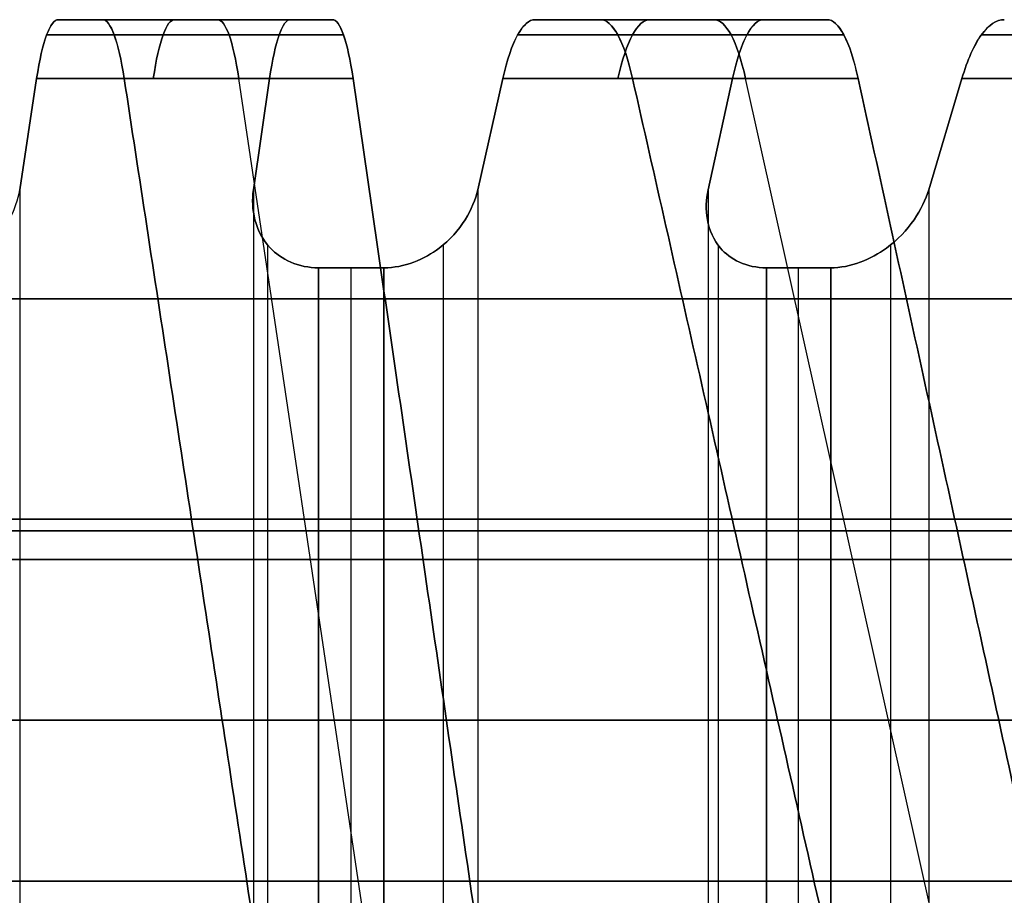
# Model space of a CAD drawing. Header units: millimetres. Extents: x -65 to 65, y -196 to 80.
# Tile 647 of 656: x 4.02 to 8.92, y 75.65 to 80. Entities that reach past the tile are written whole.
import ezdxf

# ---------------------------------------------------------------- set-up
doc = ezdxf.new("R2010")
doc.units = ezdxf.units.MM
doc.header["$MEASUREMENT"] = 0
doc.layers.add('IGES level 0', color=7, linetype='Continuous', true_color=0xa0a0a0)

msp = doc.modelspace()

# ---------------------------------------------------------------- linework, layer by layer
at = {"layer": 'IGES level 0'}
for p, q in [((4.4335, 80, -33.2919), (4.2141, 80, -31.8707)), ((4.2141, 80, 31.8707), (4.4335, 80, 33.2919)), ((4.4335, 80, -33.2919), (4.2141, 80, -31.8707)), ((4.2141, 80, 31.8707), (4.4335, 80, 33.2919)), ((4.3104, 80, -32.4943), (5.4844, 80, -32.4943)), ((4.3104, 80, 32.4943), (5.4844, 80, 32.4943)), ((4.8952, 80, -33.2271), (4.8952, 80, -31.7731)), ((4.8952, 80, 31.7731), (4.8952, 80, 33.2271)), ((5.3672, 80, -31.6967), (5.5764, 80, -33.1196)), ((5.5764, 80, 33.1196), (5.3672, 80, 31.6967)), ((5.3672, 80, -31.6967), (5.5764, 80, -33.1196)), ((5.5764, 80, 33.1196), (5.3672, 80, 31.6967)), ((6.9091, 80, -32.8675), (6.5839, 80, -31.4666)), ((6.5839, 80, 31.4666), (6.9091, 80, 32.8675)), ((6.9091, 80, -32.8675), (6.5839, 80, -31.4666)), ((6.5839, 80, 31.4666), (6.9091, 80, 32.8675)), ((6.7164, 80, -32.0373), (7.9072, 80, -32.0373)), ((6.7164, 80, 32.0373), (7.9072, 80, 32.0373)), ((7.3099, 80, -32.7806), (7.3099, 80, -31.306)), ((7.3099, 80, 31.306), (7.3099, 80, 32.7806)), ((7.7209, 80, -31.2073), (8.0358, 80, -32.6103)), ((8.0358, 80, 32.6103), (7.7209, 80, 31.2072)), ((7.7209, 80, -31.2073), (8.0358, 80, -32.6103)), ((8.0358, 80, 32.6103), (7.7209, 80, 31.2072)), ((4.0217, 79.1546, -30.6254), (4.1061, 79.7071, -31.1715)), ((4.1061, 79.7071, 31.1715), (4.0217, 79.1546, 30.6254)), ((4.1061, 79.7071, 31.1715), (4.0217, 79.1546, 30.6254)), ((4.0217, 79.1546, -30.6254), (4.1061, 79.7071, -31.1715)), ((7.5798, 63.1434, -50.2886), (5.1111, 79.7071, -33.9099)), ((7.5798, 63.1434, 50.2886), (5.1111, 79.7071, 33.9099)), ((5.2643, 79.7071, -30.997), (5.1839, 79.1546, -30.4502)), ((5.1839, 79.1546, 30.4502), (5.2643, 79.7071, 30.997)), ((5.1839, 79.1546, 30.4502), (5.2643, 79.7071, 30.997)), ((5.2643, 79.7071, -30.997), (5.1839, 79.1546, -30.4502)), ((6.2991, 79.1546, -30.2392), (6.424, 79.7071, -30.7775)), ((6.424, 79.7071, 30.7775), (6.2991, 79.1546, 30.2392)), ((6.424, 79.7071, 30.7775), (6.2991, 79.1546, 30.2392)), ((6.2991, 79.1546, -30.2392), (6.424, 79.7071, -30.7775)), ((7.566, 79.7071, -30.5169), (7.445, 79.1546, -29.9777)), ((7.445, 79.1546, 29.9777), (7.566, 79.7071, 30.5169)), ((7.445, 79.1546, 29.9777), (7.566, 79.7071, 30.5169)), ((7.566, 79.7071, -30.5169), (7.445, 79.1546, -29.9777)), ((11.3167, 63.1434, -49.5815), (7.6309, 79.7071, -33.4331)), ((11.3167, 63.1434, 49.5815), (7.6309, 79.7071, 33.4331)), ((8.5413, 79.1546, -29.6839), (8.7061, 79.7071, -30.2114)), ((8.7061, 79.7071, 30.2114), (8.5413, 79.1546, 29.6839)), ((8.7061, 79.7071, 30.2114), (8.5413, 79.1546, 29.6839)), ((8.5413, 79.1546, -29.6839), (8.7061, 79.7071, -30.2114)), ((4.0217, 79.1546, -30.6254), (4.0217, 55.8454, -30.6254)), ((4.0217, 79.1546, -30.6254), (4.0217, 55.8454, -30.6254)), ((4.0217, 79.1546, 30.6254), (4.0217, 55.8454, 30.6254)), ((4.0217, 79.1546, 30.6254), (4.0217, 55.8454, 30.6254)), ((5.1839, 79.1546, -30.4502), (5.1839, 55.8454, -30.4502)), ((5.1839, 79.1546, -30.4502), (5.1839, 55.8454, -30.4502)), ((5.1839, 79.1546, 30.4502), (5.1839, 55.8454, 30.4502)), ((5.1839, 79.1546, 30.4502), (5.1839, 55.8454, 30.4502)), ((6.2991, 79.1546, -30.2392), (6.2991, 55.8454, -30.2392)), ((6.2991, 79.1546, -30.2392), (6.2991, 55.8454, -30.2392)), ((6.2991, 79.1546, 30.2392), (6.2991, 55.8454, 30.2392)), ((6.2991, 79.1546, 30.2392), (6.2991, 55.8454, 30.2392)), ((7.445, 79.1546, -29.9777), (7.445, 55.8454, -29.9777)), ((7.445, 79.1546, -29.9777), (7.445, 55.8454, -29.9777)), ((7.445, 79.1546, 29.9777), (7.445, 55.8454, 29.9777)), ((7.445, 79.1546, 29.9777), (7.445, 55.8454, 29.9777)), ((8.5413, 79.1546, -29.6839), (8.5413, 55.8454, -29.6839)), ((8.5413, 79.1546, -29.6839), (8.5413, 55.8454, -29.6839)), ((8.5413, 79.1546, 29.6839), (8.5413, 55.8454, 29.6839)), ((8.5413, 79.1546, 29.6839), (8.5413, 55.8454, 29.6839)), ((5.2545, 78.8805, -30.1591), (5.2545, 56.1195, -30.1591)), ((5.2545, 78.8805, 30.1591), (5.2545, 56.1195, 30.1591)), ((6.1271, 78.8805, -29.994), (6.1271, 56.1195, -29.994)), ((6.1271, 78.8805, 29.994), (6.1271, 56.1195, 29.994)), ((7.4936, 78.8805, -29.6821), (7.4936, 56.1195, -29.6821)), ((7.4936, 78.8805, 29.6821), (7.4936, 56.1195, 29.6821)), ((8.3514, 78.8805, -29.4523), (8.3514, 56.1195, -29.4523)), ((8.3514, 78.8805, 29.4523), (8.3514, 56.1195, 29.4523)), ((5.5075, 78.7663, -29.9986), (5.5075, 56.2337, -29.9986)), ((5.5075, 56.2337, -29.9986), (5.5075, 78.7663, -29.9986)), ((5.5075, 78.7663, 29.9986), (5.5075, 56.2337, 29.9986)), ((5.5075, 78.7663, 29.9986), (5.5075, 56.2337, 29.9986)), ((5.6703, 56.2337, -29.9683), (5.6703, 78.7663, -29.9683)), ((5.6703, 56.2337, 29.9683), (5.6703, 78.7663, 29.9683)), ((5.833, 78.7663, -29.937), (5.833, 56.2337, -29.937)), ((5.833, 78.7663, -29.937), (5.833, 56.2337, -29.937)), ((5.833, 78.7663, 29.937), (5.833, 56.2337, 29.937)), ((5.833, 56.2337, 29.937), (5.833, 78.7663, 29.937)), ((7.7339, 78.7663, -29.5032), (7.7339, 56.2337, -29.5032)), ((7.7339, 56.2337, -29.5032), (7.7339, 78.7663, -29.5032)), ((7.7339, 78.7663, 29.5032), (7.7339, 56.2337, 29.5032)), ((7.7339, 78.7663, 29.5032), (7.7339, 56.2337, 29.5032)), ((7.894, 56.2337, -29.4607), (7.894, 78.7663, -29.4607)), ((7.894, 56.2337, 29.4607), (7.894, 78.7663, 29.4607)), ((8.0539, 78.7663, -29.4174), (8.0539, 56.2337, -29.4174)), ((8.0539, 78.7663, -29.4174), (8.0539, 56.2337, -29.4174)), ((8.0539, 78.7663, 29.4174), (8.0539, 56.2337, 29.4174)), ((8.0539, 56.2337, 29.4174), (8.0539, 78.7663, 29.4174)), ((-28.8, 77.5163), (28.8, 77.5163))]:
    msp.add_line(p, q, dxfattribs=at)
at = {"layer": 'IGES level 0', "extrusion": (0, 1, 0)}
for centre, radius in [((0, 0, 78.6117), 30.3454), ((0, 0, 77.5163), 29.25), ((0, 0, 77.5163), 28.8), ((0, 0, 77.4577), 28.9414), ((0, 0, 77.3163), 29), ((0, 0, 77.3163), 29), ((0, 0, 76.5163), 29.25), ((0, 0, 76.5163), 29)]:
    msp.add_circle(centre, radius, dxfattribs=at)
at = {"layer": 'IGES level 0', "extrusion": (-4.90029e-16, 1, 0)}
msp.add_circle((0, 0, 75.7163), 29, dxfattribs=at)
at = {"layer": 'IGES level 0', "extrusion": (8.50947e-63, 1, 4.90029e-16)}
msp.add_circle((0, 0, 75.7163), 29, dxfattribs=at)
at = {"layer": 'IGES level 0', "extrusion": (0, 1, 0)}
for centre, radius, start, end in [((0, 0, 80), 33.5858, 260.44271, 262.41444), ((0, 0, 80), 33.5858, 97.58556, 99.55729), ((0, 0, 80), 33.5858, 260.44271, 262.41444), ((0, 0, 80), 33.5858, 97.58556, 99.55729), ((0, 0, 80), 33.5858, 256.15699, 258.12872), ((0, 0, 80), 33.5858, 101.87128, 103.84301), ((0, 0, 80), 33.5858, 256.15699, 258.12872), ((0, 0, 80), 33.5858, 101.87128, 103.84301), ((0, 0, 79.9239), 33.9685, 256.1704, 258.11531), ((0, 0, 79.9239), 31.7652, 251.80286, 253.91142), ((0, 0, 79.7071), 31.4408, 101.7898, 103.92449), ((0, 0, 79.7071), 31.4408, 101.7898, 103.92449), ((0, 0, 79.7071), 31.4408, 251.7898, 253.92449), ((0, 0, 79.7071), 31.4408, 251.7898, 253.92449), ((0, 0, 78.7663), 30.5, 258.97455, 259.59688), ((0, 0, 78.7663), 30.5, 100.40312, 101.02545), ((0, 0, 78.7663), 30.5, 100.40312, 101.02545), ((0, 0, 78.7663), 30.5, 258.97455, 259.59688), ((0, 0, 78.7663), 30.5, 254.68883, 255.31117), ((0, 0, 78.7663), 30.5, 104.68883, 105.31117), ((0, 0, 78.7663), 30.5, 104.68883, 105.31117), ((0, 0, 78.7663), 30.5, 254.68883, 255.31117), ((0, 0, 77.5163), 28.8, 90, 0), ((0, 0, 77.5163), 29.25, 90, 270)]:
    msp.add_arc(centre, radius, start, end, dxfattribs=at)
at = {"layer": 'IGES level 0', "extrusion": (0.988831, 2.25698e-14, 0.149042)}
msp.add_arc((79, -32.1479), 1, 0, 45, dxfattribs=at)
at = {"layer": 'IGES level 0', "extrusion": (0.988831, -3.37059e-14, -0.149042)}
msp.add_arc((79, 32.1479), 1, 315, 0, dxfattribs=at)
at = {"layer": 'IGES level 0', "extrusion": (0.988831, -3.23362e-14, 0.149042)}
msp.add_arc((79, -33.5858), 1, 315, 360, dxfattribs=at)
at = {"layer": 'IGES level 0', "extrusion": (0.988831, -1.90563e-15, -0.149042)}
msp.add_arc((79, 33.5858), 1, 0, 45, dxfattribs=at)
at = {"layer": 'IGES level 0', "extrusion": (0.974928, -4.52588e-15, 0.222521)}
msp.add_arc((79, -32.1479), 1, 0, 45, dxfattribs=at)
at = {"layer": 'IGES level 0', "extrusion": (0.974928, -3.85891e-14, -0.222521)}
msp.add_arc((79, 32.1479), 1, 315, 0, dxfattribs=at)
at = {"layer": 'IGES level 0', "extrusion": (0.974928, -9.00411e-14, 0.222521)}
msp.add_arc((79, -33.5858), 1, 315, 360, dxfattribs=at)
at = {"layer": 'IGES level 0', "extrusion": (0.974928, 8.57535e-15, -0.222521)}
msp.add_arc((79, 33.5858), 1, 360, 45, dxfattribs=at)
at = {"layer": 'IGES level 0', "extrusion": (-1.84913e-13, 1, 1.30839e-12)}
msp.add_arc((0, 0, 79.9239), 31.7652, 260.37429, 262.48285, dxfattribs=at)
at = {"layer": 'IGES level 0', "extrusion": (-3.93868e-13, 1, -2.61314e-12)}
msp.add_arc((0, 0, 79.9239), 31.7652, 97.51715, 99.62571, dxfattribs=at)
at = {"layer": 'IGES level 0', "extrusion": (-2.28643e-13, 1, 1.43426e-12)}
msp.add_arc((0, 0, 79.9239), 33.9685, 260.45612, 262.40103, dxfattribs=at)
at = {"layer": 'IGES level 0', "extrusion": (-4.57287e-13, 1, -2.86851e-12)}
msp.add_arc((0, 0, 79.9239), 33.9685, 97.59897, 99.54388, dxfattribs=at)
at = {"layer": 'IGES level 0', "extrusion": (-3.05876e-13, 1, 1.2855e-12)}
msp.add_arc((0, 0, 79.9239), 31.7652, 256.08857, 258.19714, dxfattribs=at)
at = {"layer": 'IGES level 0', "extrusion": (2.82172e-13, 1, 1.29091e-12)}
msp.add_arc((0, 0, 79.9239), 31.7652, 101.80286, 103.91142, dxfattribs=at)
at = {"layer": 'IGES level 0', "extrusion": (3.59218e-13, 1, 1.40767e-12)}
msp.add_arc((0, 0, 79.9239), 33.9685, 101.88469, 103.8296, dxfattribs=at)
at = {"layer": 'IGES level 0', "extrusion": (3.77853e-13, 1, 1.26622e-12)}
msp.add_arc((0, 0, 79.9239), 31.7652, 106.08857, 108.19714, dxfattribs=at)
at = {"layer": 'IGES level 0', "extrusion": (3.88251e-13, 1, 2.57588e-12)}
msp.add_arc((0, 0, 79.7071), 31.4408, 97.50408, 99.63878, dxfattribs=at)
msp.add_arc((0, 0, 79.7071), 31.4408, 97.50408, 99.63878, dxfattribs=at)
at = {"layer": 'IGES level 0', "extrusion": (3.88251e-13, 1, -2.57588e-12)}
msp.add_arc((0, 0, 79.7071), 31.4408, 260.36122, 262.49592, dxfattribs=at)
msp.add_arc((0, 0, 79.7071), 31.4408, 260.36122, 262.49592, dxfattribs=at)
at = {"layer": 'IGES level 0', "extrusion": (4.38885e-13, 1, -2.91181e-12)}
msp.add_arc((0, 0, 79.7071), 34.2929, 260.46733, 262.38981, dxfattribs=at)
msp.add_arc((0, 0, 79.7071), 34.2929, 260.46733, 262.38981, dxfattribs=at)
at = {"layer": 'IGES level 0', "extrusion": (1.1827e-12, 1, 7.26664e-12)}
msp.add_arc((0, 0, 79.7071), 34.2929, 97.61019, 99.53267, dxfattribs=at)
msp.add_arc((0, 0, 79.7071), 34.2929, 97.61019, 99.53267, dxfattribs=at)
at = {"layer": 'IGES level 0', "extrusion": (-5.79661e-13, 1, 2.53966e-12)}
msp.add_arc((0, 0, 79.7071), 31.4408, 256.07551, 258.2102, dxfattribs=at)
msp.add_arc((0, 0, 79.7071), 31.4408, 256.07551, 258.2102, dxfattribs=at)
at = {"layer": 'IGES level 0', "extrusion": (6.55257e-13, 1, -2.87087e-12)}
msp.add_arc((0, 0, 79.7071), 34.2929, 256.18162, 258.10409, dxfattribs=at)
msp.add_arc((0, 0, 79.7071), 34.2929, 256.18162, 258.10409, dxfattribs=at)
at = {"layer": 'IGES level 0', "extrusion": (6.55257e-13, 1, 2.87087e-12)}
msp.add_arc((0, 0, 79.7071), 34.2929, 101.89591, 103.81838, dxfattribs=at)
msp.add_arc((0, 0, 79.7071), 34.2929, 101.89591, 103.81838, dxfattribs=at)
at = {"layer": 'IGES level 0', "extrusion": (7.67829e-13, 1, 2.48924e-12)}
msp.add_arc((0, 0, 79.7071), 31.4408, 106.07551, 108.2102, dxfattribs=at)
msp.add_arc((0, 0, 79.7071), 31.4408, 106.07551, 108.2102, dxfattribs=at)
at = {"layer": 'IGES level 0'}
for points, knots in [([(4.214, 80, -31.8705), (4.194, 80, -31.7408), (4.1741, 79.9742, -31.6123), (4.1371, 79.8737, -31.3724), (4.1203, 79.8, -31.2634), (4.1061, 79.7071, -31.1715)], [-0.07880635, -0.07880635, -0.07880635, -0.07880635, -0.03942086, -0.03942086, 0, 0, 0, 0]), ([(4.1061, 79.7071, 31.1715), (4.1202, 79.7999, 31.2633), (4.1371, 79.8736, 31.3722), (4.1741, 79.9741, 31.6121), (4.194, 80, 31.7407), (4.214, 80, 31.8705)], [-0.07880674, -0.07880674, -0.07880674, -0.07880674, -0.03942087, -0.03942087, 0, 0, 0, 0]), ([(4.214, 80, -31.8705), (4.194, 80, -31.7408), (4.1741, 79.9742, -31.6123), (4.1371, 79.8737, -31.3724), (4.1203, 79.8, -31.2634), (4.1061, 79.7071, -31.1715)], [-0.07880635, -0.07880635, -0.07880635, -0.07880635, -0.03942086, -0.03942086, 0, 0, 0, 0]), ([(4.1061, 79.7071, 31.1715), (4.1202, 79.7999, 31.2633), (4.1371, 79.8736, 31.3722), (4.1741, 79.9741, 31.6121), (4.194, 80, 31.7407), (4.214, 80, 31.8705)], [-0.07880674, -0.07880674, -0.07880674, -0.07880674, -0.03942087, -0.03942087, 0, 0, 0, 0]), ([(4.2141, 80, -31.8707), (4.2691, 80, -31.8633), (4.3241, 80, -31.856), (4.434, 80, -31.8409), (4.489, 80, -31.8331), (4.5989, 80, -31.8174), (4.6538, 80, -31.8094), (4.7637, 80, -31.7932), (4.8186, 80, -31.7849), (4.9284, 80, -31.768), (4.9833, 80, -31.7594), (5.093, 80, -31.742), (5.1479, 80, -31.7332), (5.2576, 80, -31.7151), (5.3124, 80, -31.7059), (5.3672, 80, -31.6967)], [0.0000001, 0.0000001, 0.0000001, 0.0000001, 0.1427396, 0.1427396, 0.285512, 0.285512, 0.428321, 0.428321, 0.5711705, 0.5711705, 0.7140643, 0.7140643, 0.8570062, 0.8570062, 1, 1, 1, 1]), ([(5.3672, 80, 31.6967), (5.3124, 80, 31.706), (5.2576, 80, 31.7152), (5.1479, 80, 31.7332), (5.093, 80, 31.742), (4.9833, 80, 31.7595), (4.9284, 80, 31.768), (4.8186, 80, 31.7849), (4.7637, 80, 31.7932), (4.6538, 80, 31.8095), (4.5989, 80, 31.8175), (4.489, 80, 31.8332), (4.434, 80, 31.8409), (4.3241, 80, 31.856), (4.2691, 80, 31.8634), (4.2141, 80, 31.8707)], [0, 0, 0, 0, 0.1429917, 0.1429917, 0.2859322, 0.2859322, 0.4288253, 0.4288253, 0.5716748, 0.5716748, 0.7144845, 0.7144845, 0.8572583, 0.8572583, 0.9999999, 0.9999999, 0.9999999, 0.9999999]), ([(4.2141, 80, -31.8707), (4.2691, 80, -31.8633), (4.3241, 80, -31.856), (4.434, 80, -31.8409), (4.489, 80, -31.8331), (4.5989, 80, -31.8174), (4.6538, 80, -31.8094), (4.7637, 80, -31.7932), (4.8186, 80, -31.7849), (4.9284, 80, -31.768), (4.9833, 80, -31.7594), (5.093, 80, -31.742), (5.1479, 80, -31.7332), (5.2576, 80, -31.7151), (5.3124, 80, -31.7059), (5.3672, 80, -31.6967)], [0.0000001, 0.0000001, 0.0000001, 0.0000001, 0.1427396, 0.1427396, 0.285512, 0.285512, 0.428321, 0.428321, 0.5711705, 0.5711705, 0.7140643, 0.7140643, 0.8570062, 0.8570062, 1, 1, 1, 1]), ([(5.3672, 80, 31.6967), (5.3124, 80, 31.706), (5.2576, 80, 31.7152), (5.1479, 80, 31.7332), (5.093, 80, 31.742), (4.9833, 80, 31.7595), (4.9284, 80, 31.768), (4.8186, 80, 31.7849), (4.7637, 80, 31.7932), (4.6538, 80, 31.8095), (4.5989, 80, 31.8175), (4.489, 80, 31.8332), (4.434, 80, 31.8409), (4.3241, 80, 31.856), (4.2691, 80, 31.8634), (4.2141, 80, 31.8707)], [0, 0, 0, 0, 0.1429917, 0.1429917, 0.2859322, 0.2859322, 0.4288253, 0.4288253, 0.5716748, 0.5716748, 0.7144845, 0.7144845, 0.8572583, 0.8572583, 0.9999999, 0.9999999, 0.9999999, 0.9999999]), ([(4.5415, 79.7071, -33.9908), (4.5273, 79.7999, -33.8991), (4.5105, 79.8736, -33.7902), (4.4735, 79.9741, -33.5503), (4.4536, 80, -33.4217), (4.4335, 80, -33.2919)], [-0.07880493, -0.07880493, -0.07880493, -0.07880493, -0.03942265, -0.03942265, 0, 0, 0, 0]), ([(4.4335, 80, 33.2919), (4.4536, 80, 33.4216), (4.4734, 79.9742, 33.5501), (4.5105, 79.8737, 33.79), (4.5273, 79.8, 33.899), (4.5415, 79.7071, 33.9908)], [-0.07880456, -0.07880456, -0.07880456, -0.07880456, -0.03941772, -0.03941772, 0, 0, 0, 0]), ([(4.5415, 79.7071, -33.9908), (4.5273, 79.7999, -33.8991), (4.5105, 79.8736, -33.7902), (4.4735, 79.9741, -33.5503), (4.4536, 80, -33.4217), (4.4335, 80, -33.2919)], [-0.07880493, -0.07880493, -0.07880493, -0.07880493, -0.03942265, -0.03942265, 0, 0, 0, 0]), ([(4.4335, 80, 33.2919), (4.4536, 80, 33.4216), (4.4734, 79.9742, 33.5501), (4.5105, 79.8737, 33.79), (4.5273, 79.8, 33.899), (4.5415, 79.7071, 33.9908)], [-0.07880456, -0.07880456, -0.07880456, -0.07880456, -0.03941772, -0.03941772, 0, 0, 0, 0]), ([(5.2643, 79.7071, -30.997), (5.2778, 79.7999, -31.0888), (5.2939, 79.8736, -31.1979), (5.3292, 79.9741, -31.438), (5.3481, 80, -31.5667), (5.3672, 80, -31.6967)], [-0.07880674, -0.07880674, -0.07880674, -0.07880674, -0.03942087, -0.03942087, 0, 0, 0, 0]), ([(5.3672, 80, 31.6967), (5.3481, 80, 31.5668), (5.3292, 79.9742, 31.4382), (5.2939, 79.8737, 31.1981), (5.2778, 79.8, 31.0889), (5.2643, 79.7071, 30.997)], [-0.07880635, -0.07880635, -0.07880635, -0.07880635, -0.03942086, -0.03942086, 0, 0, 0, 0]), ([(5.2643, 79.7071, -30.997), (5.2778, 79.7999, -31.0888), (5.2939, 79.8736, -31.1979), (5.3292, 79.9741, -31.438), (5.3481, 80, -31.5667), (5.3672, 80, -31.6967)], [-0.07880674, -0.07880674, -0.07880674, -0.07880674, -0.03942087, -0.03942087, 0, 0, 0, 0]), ([(5.3672, 80, 31.6967), (5.3481, 80, 31.5668), (5.3292, 79.9742, 31.4382), (5.2939, 79.8737, 31.1981), (5.2778, 79.8, 31.0889), (5.2643, 79.7071, 30.997)], [-0.07880635, -0.07880635, -0.07880635, -0.07880635, -0.03942086, -0.03942086, 0, 0, 0, 0]), ([(5.5764, 80, -33.1196), (5.5955, 80, -33.2495), (5.6144, 79.9742, -33.3781), (5.6497, 79.8737, -33.6183), (5.6657, 79.8, -33.7274), (5.6792, 79.7071, -33.8194)], [-0.07880456, -0.07880456, -0.07880456, -0.07880456, -0.03941948, -0.03941948, 0, 0, 0, 0]), ([(5.6792, 79.7071, 33.8194), (5.6657, 79.7999, 33.7275), (5.6497, 79.8736, 33.6185), (5.6144, 79.9741, 33.3784), (5.5955, 80, 33.2496), (5.5764, 80, 33.1196)], [-0.07880493, -0.07880493, -0.07880493, -0.07880493, -0.03942027, -0.03942027, 0, 0, 0, 0]), ([(5.5764, 80, -33.1196), (5.5955, 80, -33.2495), (5.6144, 79.9742, -33.3781), (5.6497, 79.8737, -33.6183), (5.6657, 79.8, -33.7274), (5.6792, 79.7071, -33.8194)], [-0.07880456, -0.07880456, -0.07880456, -0.07880456, -0.03941948, -0.03941948, 0, 0, 0, 0]), ([(5.6792, 79.7071, 33.8194), (5.6657, 79.7999, 33.7275), (5.6497, 79.8736, 33.6185), (5.6144, 79.9741, 33.3784), (5.5955, 80, 33.2496), (5.5764, 80, 33.1196)], [-0.07880493, -0.07880493, -0.07880493, -0.07880493, -0.03942027, -0.03942027, 0, 0, 0, 0]), ([(6.5839, 80, -31.4665), (6.5543, 80, -31.3386), (6.5249, 79.9742, -31.212), (6.47, 79.8737, -30.9755), (6.445, 79.8, -30.8681), (6.424, 79.7071, -30.7775)], [-0.07880635, -0.07880635, -0.07880635, -0.07880635, -0.03942086, -0.03942086, 0, 0, 0, 0]), ([(6.424, 79.7071, 30.7775), (6.445, 79.7999, 30.868), (6.4699, 79.8736, 30.9753), (6.5248, 79.9741, 31.2117), (6.5542, 80, 31.3385), (6.5839, 80, 31.4665)], [-0.07880674, -0.07880674, -0.07880674, -0.07880674, -0.03942087, -0.03942087, 0, 0, 0, 0]), ([(6.5839, 80, -31.4665), (6.5543, 80, -31.3386), (6.5249, 79.9742, -31.212), (6.47, 79.8737, -30.9755), (6.445, 79.8, -30.8681), (6.424, 79.7071, -30.7775)], [-0.07880635, -0.07880635, -0.07880635, -0.07880635, -0.03942086, -0.03942086, 0, 0, 0, 0]), ([(6.424, 79.7071, 30.7775), (6.445, 79.7999, 30.868), (6.4699, 79.8736, 30.9753), (6.5248, 79.9741, 31.2117), (6.5542, 80, 31.3385), (6.5839, 80, 31.4665)], [-0.07880674, -0.07880674, -0.07880674, -0.07880674, -0.03942087, -0.03942087, 0, 0, 0, 0]), ([(6.5839, 80, -31.4666), (6.6383, 80, -31.4551), (6.6927, 80, -31.4437), (6.8014, 80, -31.4204), (6.8557, 80, -31.4086), (6.9642, 80, -31.3847), (7.0185, 80, -31.3726), (7.1268, 80, -31.3482), (7.181, 80, -31.3359), (7.2892, 80, -31.3109), (7.3432, 80, -31.2983), (7.4513, 80, -31.2727), (7.5053, 80, -31.2599), (7.6132, 80, -31.2337), (7.6671, 80, -31.2205), (7.7209, 80, -31.2073)], [0, 0, 0, 0, 0.1429868, 0.1429868, 0.285924, 0.285924, 0.4288154, 0.4288154, 0.5716649, 0.5716649, 0.7144763, 0.7144763, 0.8572533, 0.8572533, 0.9999999, 0.9999999, 0.9999999, 0.9999999]), ([(7.7209, 80, 31.2072), (7.6671, 80, 31.2205), (7.6132, 80, 31.2337), (7.5053, 80, 31.2598), (7.4513, 80, 31.2727), (7.3433, 80, 31.2982), (7.2892, 80, 31.3109), (7.181, 80, 31.3358), (7.1268, 80, 31.3482), (7.0185, 80, 31.3726), (6.9643, 80, 31.3847), (6.8557, 80, 31.4086), (6.8014, 80, 31.4204), (6.6927, 80, 31.4436), (6.6383, 80, 31.4551), (6.5839, 80, 31.4666)], [0.0000001, 0.0000001, 0.0000001, 0.0000001, 0.142739, 0.142739, 0.285511, 0.285511, 0.4283198, 0.4283198, 0.5711693, 0.5711693, 0.7140632, 0.7140632, 0.8570055, 0.8570055, 1, 1, 1, 1]), ([(6.5839, 80, -31.4666), (6.6383, 80, -31.4551), (6.6927, 80, -31.4437), (6.8014, 80, -31.4204), (6.8557, 80, -31.4086), (6.9642, 80, -31.3847), (7.0185, 80, -31.3726), (7.1268, 80, -31.3482), (7.181, 80, -31.3359), (7.2892, 80, -31.3109), (7.3432, 80, -31.2983), (7.4513, 80, -31.2727), (7.5053, 80, -31.2599), (7.6132, 80, -31.2337), (7.6671, 80, -31.2205), (7.7209, 80, -31.2073)], [0, 0, 0, 0, 0.1429868, 0.1429868, 0.285924, 0.285924, 0.4288154, 0.4288154, 0.5716649, 0.5716649, 0.7144763, 0.7144763, 0.8572533, 0.8572533, 0.9999999, 0.9999999, 0.9999999, 0.9999999]), ([(7.7209, 80, 31.2072), (7.6671, 80, 31.2205), (7.6132, 80, 31.2337), (7.5053, 80, 31.2598), (7.4513, 80, 31.2727), (7.3433, 80, 31.2982), (7.2892, 80, 31.3109), (7.181, 80, 31.3358), (7.1268, 80, 31.3482), (7.0185, 80, 31.3726), (6.9643, 80, 31.3847), (6.8557, 80, 31.4086), (6.8014, 80, 31.4204), (6.6927, 80, 31.4436), (6.6383, 80, 31.4551), (6.5839, 80, 31.4666)], [0.0000001, 0.0000001, 0.0000001, 0.0000001, 0.142739, 0.142739, 0.285511, 0.285511, 0.4283198, 0.4283198, 0.5711693, 0.5711693, 0.7140632, 0.7140632, 0.8570055, 0.8570055, 1, 1, 1, 1]), ([(7.0689, 79.7071, -33.5564), (7.048, 79.7999, -33.466), (7.023, 79.8736, -33.3586), (6.9682, 79.9741, -33.1222), (6.9388, 80, -32.9955), (6.9091, 80, -32.8675)], [-0.07880493, -0.07880493, -0.07880493, -0.07880493, -0.03942075, -0.03942075, 0, 0, 0, 0]), ([(6.9091, 80, 32.8675), (6.9387, 80, 32.9953), (6.9681, 79.9742, 33.122), (7.023, 79.8737, 33.3584), (7.0479, 79.8, 33.4659), (7.0689, 79.7071, 33.5564)], [-0.07880456, -0.07880456, -0.07880456, -0.07880456, -0.03941898, -0.03941898, 0, 0, 0, 0]), ([(7.0689, 79.7071, -33.5564), (7.048, 79.7999, -33.466), (7.023, 79.8736, -33.3586), (6.9682, 79.9741, -33.1222), (6.9388, 80, -32.9955), (6.9091, 80, -32.8675)], [-0.07880493, -0.07880493, -0.07880493, -0.07880493, -0.03942075, -0.03942075, 0, 0, 0, 0]), ([(6.9091, 80, 32.8675), (6.9387, 80, 32.9953), (6.9681, 79.9742, 33.122), (7.023, 79.8737, 33.3584), (7.0479, 79.8, 33.4659), (7.0689, 79.7071, 33.5564)], [-0.07880456, -0.07880456, -0.07880456, -0.07880456, -0.03941898, -0.03941898, 0, 0, 0, 0]), ([(7.566, 79.7071, -30.5169), (7.5863, 79.7999, -30.6075), (7.6105, 79.8736, -30.715), (7.6636, 79.9741, -30.9518), (7.6921, 80, -31.0788), (7.7209, 80, -31.207)], [-0.07880674, -0.07880674, -0.07880674, -0.07880674, -0.03942087, -0.03942087, 0, 0, 0, 0]), ([(7.7209, 80, 31.207), (7.6921, 80, 31.0789), (7.6637, 79.9742, 30.952), (7.6105, 79.8737, 30.7152), (7.5864, 79.8, 30.6076), (7.566, 79.7071, 30.5169)], [-0.07880635, -0.07880635, -0.07880635, -0.07880635, -0.03942086, -0.03942086, 0, 0, 0, 0]), ([(7.566, 79.7071, -30.5169), (7.5863, 79.7999, -30.6075), (7.6105, 79.8736, -30.715), (7.6636, 79.9741, -30.9518), (7.6921, 80, -31.0788), (7.7209, 80, -31.207)], [-0.07880674, -0.07880674, -0.07880674, -0.07880674, -0.03942087, -0.03942087, 0, 0, 0, 0]), ([(7.7209, 80, 31.207), (7.6921, 80, 31.0789), (7.6637, 79.9742, 30.952), (7.6105, 79.8737, 30.7152), (7.5864, 79.8, 30.6076), (7.566, 79.7071, 30.5169)], [-0.07880635, -0.07880635, -0.07880635, -0.07880635, -0.03942086, -0.03942086, 0, 0, 0, 0]), ([(8.0358, 80, -32.6103), (8.0646, 80, -32.7384), (8.093, 79.9742, -32.8653), (8.1462, 79.8737, -33.1021), (8.1703, 79.8, -33.2097), (8.1907, 79.7071, -33.3004)], [-0.07880456, -0.07880456, -0.07880456, -0.07880456, -0.03941676, -0.03941676, 0, 0, 0, 0]), ([(8.1907, 79.7071, 33.3004), (8.1704, 79.7999, 33.2098), (8.1462, 79.8736, 33.1023), (8.0931, 79.9741, 32.8655), (8.0646, 80, 32.7385), (8.0358, 80, 32.6103)], [-0.07880493, -0.07880493, -0.07880493, -0.07880493, -0.0394234, -0.0394234, 0, 0, 0, 0]), ([(8.0358, 80, -32.6103), (8.0646, 80, -32.7384), (8.093, 79.9742, -32.8653), (8.1462, 79.8737, -33.1021), (8.1703, 79.8, -33.2097), (8.1907, 79.7071, -33.3004)], [-0.07880456, -0.07880456, -0.07880456, -0.07880456, -0.03941676, -0.03941676, 0, 0, 0, 0]), ([(8.1907, 79.7071, 33.3004), (8.1704, 79.7999, 33.2098), (8.1462, 79.8736, 33.1023), (8.0931, 79.9741, 32.8655), (8.0646, 80, 32.7385), (8.0358, 80, 32.6103)], [-0.07880493, -0.07880493, -0.07880493, -0.07880493, -0.0394234, -0.0394234, 0, 0, 0, 0]), ([(8.917, 80, -30.8865), (8.8779, 80, -30.7612), (8.8391, 79.9742, -30.6371), (8.7667, 79.8737, -30.4054), (8.7338, 79.8, -30.3001), (8.7061, 79.7071, -30.2114)], [-0.07880635, -0.07880635, -0.07880635, -0.07880635, -0.03942086, -0.03942086, 0, 0, 0, 0]), ([(8.7061, 79.7071, 30.2114), (8.7338, 79.7999, 30.3), (8.7666, 79.8736, 30.4052), (8.839, 79.9741, 30.6369), (8.8778, 80, 30.7611), (8.917, 80, 30.8865)], [-0.07880674, -0.07880674, -0.07880674, -0.07880674, -0.03942087, -0.03942087, 0, 0, 0, 0]), ([(8.917, 80, -30.8865), (8.8779, 80, -30.7612), (8.8391, 79.9742, -30.6371), (8.7667, 79.8737, -30.4054), (8.7338, 79.8, -30.3001), (8.7061, 79.7071, -30.2114)], [-0.07880635, -0.07880635, -0.07880635, -0.07880635, -0.03942086, -0.03942086, 0, 0, 0, 0]), ([(8.7061, 79.7071, 30.2114), (8.7338, 79.7999, 30.3), (8.7666, 79.8736, 30.4052), (8.839, 79.9741, 30.6369), (8.8778, 80, 30.7611), (8.917, 80, 30.8865)], [-0.07880674, -0.07880674, -0.07880674, -0.07880674, -0.03942087, -0.03942087, 0, 0, 0, 0]), ([(3.5795, 78.7663, 30.2892), (3.6283, 78.7663, 30.2835), (3.6798, 78.7761, 30.2871), (3.7737, 78.8117, 30.3114), (3.8162, 78.8374, 30.332), (3.9001, 78.9041, 30.3886), (3.9409, 78.9532, 30.4329), (3.9974, 79.0545, 30.5276), (4.0143, 79.1063, 30.5776), (4.0217, 79.1546, 30.6254)], [-0.07273084, -0.07273084, -0.07273084, -0.07273084, -0.05797307, -0.05797307, -0.04321531, -0.04321531, -0.02160765, -0.02160765, -0.00127559, -0.00127559, -0.00127559, -0.00127559]), ([(3.5795, 78.7663, 30.2892), (3.6283, 78.7663, 30.2835), (3.6798, 78.7761, 30.2871), (3.7737, 78.8117, 30.3114), (3.8162, 78.8374, 30.332), (3.9001, 78.9041, 30.3886), (3.9409, 78.9532, 30.4329), (3.9974, 79.0545, 30.5276), (4.0143, 79.1063, 30.5776), (4.0217, 79.1546, 30.6254)], [-0.07273084, -0.07273084, -0.07273084, -0.07273084, -0.05797307, -0.05797307, -0.04321531, -0.04321531, -0.02160765, -0.02160765, -0.00127559, -0.00127559, -0.00127559, -0.00127559]), ([(5.5075, 78.7663, -29.9986), (5.4591, 78.7663, -30.0075), (5.411, 78.7761, -30.0262), (5.3284, 78.8117, -30.0771), (5.2939, 78.8374, -30.1092), (5.2304, 78.9041, -30.1881), (5.2044, 78.9532, -30.2424), (5.1784, 79.0545, -30.3496), (5.1769, 79.1063, -30.4024), (5.1839, 79.1546, -30.4502)], [-0.07273084, -0.07273084, -0.07273084, -0.07273084, -0.05797307, -0.05797307, -0.04321531, -0.04321531, -0.02160765, -0.02160765, -0.00127559, -0.00127559, -0.00127559, -0.00127559]), ([(5.1839, 79.1546, 30.4502), (5.1769, 79.1063, 30.4024), (5.1784, 79.0545, 30.3496), (5.2044, 78.9532, 30.2424), (5.2304, 78.9041, 30.1881), (5.2939, 78.8374, 30.1092), (5.3284, 78.8117, 30.0771), (5.411, 78.7761, 30.0262), (5.4591, 78.7663, 30.0075), (5.5075, 78.7663, 29.9986)], [-0.14418609, -0.14418609, -0.14418609, -0.14418609, -0.12385403, -0.12385403, -0.10224638, -0.10224638, -0.08748861, -0.08748861, -0.07273084, -0.07273084, -0.07273084, -0.07273084]), ([(5.1839, 79.1546, 30.4502), (5.1769, 79.1063, 30.4024), (5.1784, 79.0545, 30.3496), (5.2044, 78.9532, 30.2424), (5.2304, 78.9041, 30.1881), (5.2939, 78.8374, 30.1092), (5.3284, 78.8117, 30.0771), (5.411, 78.7761, 30.0262), (5.4591, 78.7663, 30.0075), (5.5075, 78.7663, 29.9986)], [-0.14418609, -0.14418609, -0.14418609, -0.14418609, -0.12385403, -0.12385403, -0.10224638, -0.10224638, -0.08748861, -0.08748861, -0.07273084, -0.07273084, -0.07273084, -0.07273084]), ([(5.5075, 78.7663, -29.9986), (5.4591, 78.7663, -30.0075), (5.411, 78.7761, -30.0262), (5.3284, 78.8117, -30.0771), (5.2939, 78.8374, -30.1092), (5.2304, 78.9041, -30.1881), (5.2044, 78.9532, -30.2424), (5.1784, 79.0545, -30.3496), (5.1769, 79.1063, -30.4024), (5.1839, 79.1546, -30.4502)], [-0.07273084, -0.07273084, -0.07273084, -0.07273084, -0.05797307, -0.05797307, -0.04321531, -0.04321531, -0.02160765, -0.02160765, -0.00127559, -0.00127559, -0.00127559, -0.00127559]), ([(6.2991, 79.1546, -30.2392), (6.2882, 79.1063, -30.1921), (6.2675, 79.0545, -30.1435), (6.2041, 78.9532, -30.0533), (6.1601, 78.9041, -30.0122), (6.0722, 78.8374, -29.962), (6.0283, 78.8117, -29.9447), (5.9329, 78.7761, -29.9274), (5.8813, 78.7663, -29.9276), (5.833, 78.7663, -29.937)], [-0.14418609, -0.14418609, -0.14418609, -0.14418609, -0.12385403, -0.12385403, -0.10224638, -0.10224638, -0.08748861, -0.08748861, -0.07273084, -0.07273084, -0.07273084, -0.07273084]), ([(5.833, 78.7663, 29.937), (5.8813, 78.7663, 29.9276), (5.9329, 78.7761, 29.9274), (6.0283, 78.8117, 29.9447), (6.0722, 78.8374, 29.962), (6.1601, 78.9041, 30.0122), (6.2041, 78.9532, 30.0533), (6.2675, 79.0545, 30.1435), (6.2882, 79.1063, 30.1921), (6.2991, 79.1546, 30.2392)], [-0.07273084, -0.07273084, -0.07273084, -0.07273084, -0.05797307, -0.05797307, -0.04321531, -0.04321531, -0.02160765, -0.02160765, -0.00127559, -0.00127559, -0.00127559, -0.00127559]), ([(5.833, 78.7663, 29.937), (5.8813, 78.7663, 29.9276), (5.9329, 78.7761, 29.9274), (6.0283, 78.8117, 29.9447), (6.0722, 78.8374, 29.962), (6.1601, 78.9041, 30.0122), (6.2041, 78.9532, 30.0533), (6.2675, 79.0545, 30.1435), (6.2882, 79.1063, 30.1921), (6.2991, 79.1546, 30.2392)], [-0.07273084, -0.07273084, -0.07273084, -0.07273084, -0.05797307, -0.05797307, -0.04321531, -0.04321531, -0.02160765, -0.02160765, -0.00127559, -0.00127559, -0.00127559, -0.00127559]), ([(6.2991, 79.1546, -30.2392), (6.2882, 79.1063, -30.1921), (6.2675, 79.0545, -30.1435), (6.2041, 78.9532, -30.0533), (6.1601, 78.9041, -30.0122), (6.0722, 78.8374, -29.962), (6.0283, 78.8117, -29.9447), (5.9329, 78.7761, -29.9274), (5.8813, 78.7663, -29.9276), (5.833, 78.7663, -29.937)], [-0.14418609, -0.14418609, -0.14418609, -0.14418609, -0.12385403, -0.12385403, -0.10224638, -0.10224638, -0.08748861, -0.08748861, -0.07273084, -0.07273084, -0.07273084, -0.07273084]), ([(7.7339, 78.7663, -29.5032), (7.6863, 78.7663, -29.5156), (7.6397, 78.7761, -29.5378), (7.5612, 78.8117, -29.5948), (7.5291, 78.8374, -29.6294), (7.4717, 78.9041, -29.7128), (7.4499, 78.9532, -29.7689), (7.4319, 79.0545, -29.8778), (7.4344, 79.1063, -29.9305), (7.445, 79.1546, -29.9777)], [-0.07273084, -0.07273084, -0.07273084, -0.07273084, -0.05797307, -0.05797307, -0.04321531, -0.04321531, -0.02160765, -0.02160765, -0.00127559, -0.00127559, -0.00127559, -0.00127559]), ([(7.445, 79.1546, 29.9777), (7.4344, 79.1063, 29.9305), (7.4319, 79.0545, 29.8778), (7.4499, 78.9532, 29.7689), (7.4717, 78.9041, 29.7128), (7.5291, 78.8374, 29.6294), (7.5612, 78.8117, 29.5948), (7.6397, 78.7761, 29.5378), (7.6863, 78.7663, 29.5156), (7.7339, 78.7663, 29.5032)], [-0.14418609, -0.14418609, -0.14418609, -0.14418609, -0.12385403, -0.12385403, -0.10224638, -0.10224638, -0.08748861, -0.08748861, -0.07273084, -0.07273084, -0.07273084, -0.07273084]), ([(7.445, 79.1546, 29.9777), (7.4344, 79.1063, 29.9305), (7.4319, 79.0545, 29.8778), (7.4499, 78.9532, 29.7689), (7.4717, 78.9041, 29.7128), (7.5291, 78.8374, 29.6294), (7.5612, 78.8117, 29.5948), (7.6397, 78.7761, 29.5378), (7.6863, 78.7663, 29.5156), (7.7339, 78.7663, 29.5032)], [-0.14418609, -0.14418609, -0.14418609, -0.14418609, -0.12385403, -0.12385403, -0.10224638, -0.10224638, -0.08748861, -0.08748861, -0.07273084, -0.07273084, -0.07273084, -0.07273084]), ([(7.7339, 78.7663, -29.5032), (7.6863, 78.7663, -29.5156), (7.6397, 78.7761, -29.5378), (7.5612, 78.8117, -29.5948), (7.5291, 78.8374, -29.6294), (7.4717, 78.9041, -29.7128), (7.4499, 78.9532, -29.7689), (7.4319, 79.0545, -29.8778), (7.4344, 79.1063, -29.9305), (7.445, 79.1546, -29.9777)], [-0.07273084, -0.07273084, -0.07273084, -0.07273084, -0.05797307, -0.05797307, -0.04321531, -0.04321531, -0.02160765, -0.02160765, -0.00127559, -0.00127559, -0.00127559, -0.00127559]), ([(8.5413, 79.1546, -29.6839), (8.5269, 79.1063, -29.6378), (8.5026, 79.0545, -29.5909), (8.4327, 78.9532, -29.5056), (8.3857, 78.9041, -29.4679), (8.2943, 78.8374, -29.4244), (8.2492, 78.8117, -29.4104), (8.1527, 78.7761, -29.4004), (8.1013, 78.7663, -29.4044), (8.0539, 78.7663, -29.4174)], [-0.14418609, -0.14418609, -0.14418609, -0.14418609, -0.12385403, -0.12385403, -0.10224638, -0.10224638, -0.08748861, -0.08748861, -0.07273084, -0.07273084, -0.07273084, -0.07273084]), ([(8.0539, 78.7663, 29.4174), (8.1013, 78.7663, 29.4044), (8.1527, 78.7761, 29.4004), (8.2492, 78.8117, 29.4104), (8.2943, 78.8374, 29.4244), (8.3857, 78.9041, 29.4679), (8.4327, 78.9532, 29.5056), (8.5026, 79.0545, 29.5909), (8.5269, 79.1063, 29.6378), (8.5413, 79.1546, 29.6839)], [-0.07273084, -0.07273084, -0.07273084, -0.07273084, -0.05797307, -0.05797307, -0.04321531, -0.04321531, -0.02160765, -0.02160765, -0.00127559, -0.00127559, -0.00127559, -0.00127559]), ([(8.0539, 78.7663, 29.4174), (8.1013, 78.7663, 29.4044), (8.1527, 78.7761, 29.4004), (8.2492, 78.8117, 29.4104), (8.2943, 78.8374, 29.4244), (8.3857, 78.9041, 29.4679), (8.4327, 78.9532, 29.5056), (8.5026, 79.0545, 29.5909), (8.5269, 79.1063, 29.6378), (8.5413, 79.1546, 29.6839)], [-0.07273084, -0.07273084, -0.07273084, -0.07273084, -0.05797307, -0.05797307, -0.04321531, -0.04321531, -0.02160765, -0.02160765, -0.00127559, -0.00127559, -0.00127559, -0.00127559]), ([(8.5413, 79.1546, -29.6839), (8.5269, 79.1063, -29.6378), (8.5026, 79.0545, -29.5909), (8.4327, 78.9532, -29.5056), (8.3857, 78.9041, -29.4679), (8.2943, 78.8374, -29.4244), (8.2492, 78.8117, -29.4104), (8.1527, 78.7761, -29.4004), (8.1013, 78.7663, -29.4044), (8.0539, 78.7663, -29.4174)], [-0.14418609, -0.14418609, -0.14418609, -0.14418609, -0.12385403, -0.12385403, -0.10224638, -0.10224638, -0.08748861, -0.08748861, -0.07273084, -0.07273084, -0.07273084, -0.07273084])]:
    msp.add_open_spline(points, degree=3, knots=knots, dxfattribs=at)
for points, weights in [([(3.136, 79.7071, -34.1492), (3.6104, 73.0367, -40.8041), (4.3139, 63.1434, -50.6733)], [1.01584959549, 1.10182541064, 1.14984329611]), ([(4.3139, 63.1434, 50.6733), (3.6104, 73.0367, 40.8041), (3.136, 79.7071, 34.1492)], [1.14984331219, 1.10182542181, 1.01584959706]), ([(3.136, 79.7071, -34.1492), (3.6104, 73.0367, -40.8041), (4.3139, 63.1434, -50.6733)], [1.01584959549, 1.10182541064, 1.14984329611]), ([(4.3139, 63.1434, 50.6733), (3.6104, 73.0367, 40.8041), (3.136, 79.7071, 34.1492)], [1.14984331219, 1.10182542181, 1.01584959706]), ([(7.0701, 63.1434, -50.3628), (5.5599, 73.0367, -40.5844), (4.5415, 79.7071, -33.9908)], [1.14984331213, 1.10182542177, 1.01584959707]), ([(4.5415, 79.7071, 33.9908), (5.5599, 73.0367, 40.5844), (7.0701, 63.1434, 50.3628)], [1.01584959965, 1.10182543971, 1.14984333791]), ([(7.0701, 63.1434, -50.3628), (5.5599, 73.0367, -40.5844), (4.5415, 79.7071, -33.9908)], [1.14984331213, 1.10182542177, 1.01584959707]), ([(4.5415, 79.7071, 33.9908), (5.5599, 73.0367, 40.5844), (7.0701, 63.1434, 50.3628)], [1.01584959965, 1.10182543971, 1.14984333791]), ([(5.6792, 79.7071, -33.8194), (6.6496, 73.0367, -40.4202), (8.0887, 63.1434, -50.2092)], [1.01584959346, 1.1018253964, 1.14984327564]), ([(8.0887, 63.1434, 50.2092), (6.6496, 73.0367, 40.4202), (5.6792, 79.7071, 33.8194)], [1.14984332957, 1.10182543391, 1.01584959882]), ([(5.6792, 79.7071, -33.8194), (6.6496, 73.0367, -40.4202), (8.0887, 63.1434, -50.2092)], [1.01584959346, 1.1018253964, 1.14984327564]), ([(8.0887, 63.1434, 50.2092), (6.6496, 73.0367, 40.4202), (5.6792, 79.7071, 33.8194)], [1.14984332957, 1.10182543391, 1.01584959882]), ([(10.8139, 63.1434, -49.6936), (8.5772, 73.0367, -40.0555), (7.0689, 79.7071, -33.5564)], [1.14984327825, 1.10182539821, 1.01584959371]), ([(7.0689, 79.7071, 33.5564), (8.5772, 73.0367, 40.0555), (10.8139, 63.1434, 49.6936)], [1.01584959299, 1.10182539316, 1.14984327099]), ([(10.8139, 63.1434, -49.6936), (8.5772, 73.0367, -40.0555), (7.0689, 79.7071, -33.5564)], [1.14984327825, 1.10182539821, 1.01584959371]), ([(7.0689, 79.7071, 33.5564), (8.5772, 73.0367, 40.0555), (10.8139, 63.1434, 49.6936)], [1.01584959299, 1.10182539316, 1.14984327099]), ([(8.1907, 79.7071, -33.3004), (9.6516, 73.0367, -39.8102), (11.8182, 63.1434, -49.4644)], [1.01584959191, 1.1018253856, 1.14984326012]), ([(11.8182, 63.1434, 49.4644), (9.6516, 73.0367, 39.8102), (8.1907, 79.7071, 33.3004)], [1.14984330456, 1.1018254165, 1.01584959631]), ([(8.1907, 79.7071, -33.3004), (9.6516, 73.0367, -39.8102), (11.8182, 63.1434, -49.4644)], [1.01584959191, 1.1018253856, 1.14984326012]), ([(11.8182, 63.1434, 49.4644), (9.6516, 73.0367, 39.8102), (8.1907, 79.7071, 33.3004)], [1.14984330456, 1.1018254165, 1.01584959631])]:
    msp.add_rational_spline(points, weights, degree=2, dxfattribs=at)

doc.saveas('drawing.dxf')
